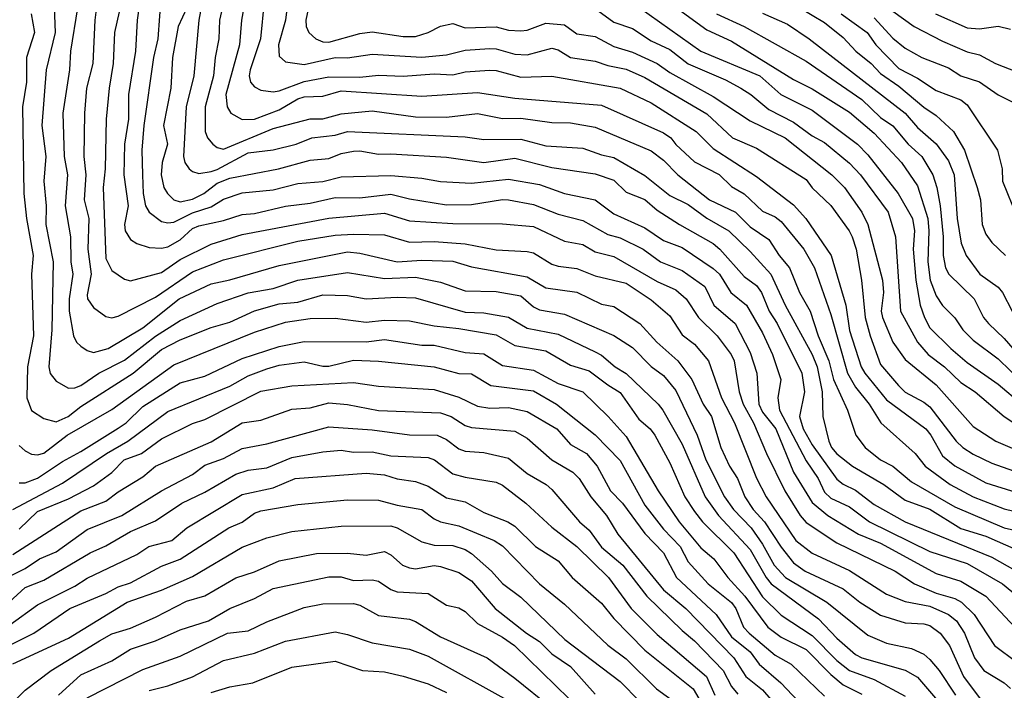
# Model space of a CAD drawing. Header units: metres. Extents: x -46681 to -43747, y -240911 to -237677.
# Tile 997 of 1056: x -44361 to -44282, y -238252 to -238198. Entities that reach past the tile are written whole.
import ezdxf

# ---------------------------------------------------------------- set-up
doc = ezdxf.new("R2010")
doc.units = ezdxf.units.M
doc.layers.add('CONTOUR_INDEX', color=1, linetype='Continuous')
doc.layers.add('CONTOUR_INTER', color=3, linetype='Continuous')

msp = doc.modelspace()

# ---------------------------------------------------------------- linework, layer by layer
at = {"layer": 'CONTOUR_INDEX'}
for points, elevation in [([(-44342.597, -238195.02), (-44343.139, -238198.02), (-44343.296, -238200.02), (-44344.401, -238204.02), (-44344.312, -238205.02), (-44344.009, -238205.52), (-44343.095, -238206.05), (-44342.095, -238206.022), (-44340.095, -238205.258), (-44338.595, -238204.363), (-44338.095, -238204.209), (-44336.595, -238204.152), (-44335.095, -238203.736), (-44328.595, -238204.147), (-44324.095, -238203.85), (-44321.095, -238204.312), (-44314.095, -238204.879), (-44309.095, -238207.115), (-44308.503, -238207.52), (-44308.095, -238208.049), (-44306.595, -238209.455), (-44304.595, -238210.469), (-44303.595, -238211.458), (-44302.595, -238212.052), (-44301.095, -238213.435), (-44300.095, -238213.899), (-44299.595, -238214.27), (-44297.768, -238216.52), (-44296.907, -238218.02), (-44295.595, -238221.776), (-44294.25, -238226.52), (-44293.595, -238227.655), (-44292.505, -238229.02), (-44291.549, -238230.52), (-44288.791, -238233.02), (-44287.984, -238234.02), (-44285.957, -238235.52), (-44284.095, -238236.498), (-44281.595, -238237.487), (-44278.595, -238238.214)], 70), ([(-44351.348, -238196.52), (-44351.569, -238198.02), (-44351.7, -238200.52), (-44352.262, -238204.02), (-44352.267, -238206.02), (-44352.586, -238208.02), (-44352.63, -238210.52), (-44352.299, -238213.02), (-44352.58, -238214.52), (-44352.526, -238215.02), (-44352.095, -238215.736), (-44351.595, -238216.061), (-44350.595, -238216.373), (-44349.595, -238216.416), (-44349.095, -238216.317), (-44348.095, -238215.747), (-44347.095, -238214.842), (-44346.595, -238214.627), (-44344.595, -238214.196), (-44343.095, -238213.721), (-44342.095, -238213.637), (-44339.595, -238213.036), (-44337.595, -238212.794), (-44335.595, -238212.35), (-44333.595, -238212.361), (-44331.095, -238212.062), (-44329.595, -238212.435), (-44326.595, -238212.927), (-44324.595, -238212.915), (-44322.095, -238212.498), (-44321.595, -238212.529), (-44319.595, -238212.913), (-44317.595, -238213.674), (-44315.595, -238214.206), (-44313.595, -238215.317), (-44312.595, -238215.606), (-44310.746, -238216.52), (-44309.334, -238217.52), (-44307.595, -238218.238), (-44305.758, -238219.52), (-44305.032, -238221.02), (-44303.325, -238222.52), (-44302.095, -238224.859), (-44301.572, -238226.52), (-44301.405, -238229.02), (-44301.095, -238229.658), (-44300.018, -238231.02), (-44298.616, -238234.52), (-44297.095, -238236.953), (-44295.841, -238238.02), (-44293.363, -238239.52), (-44291.595, -238240.25), (-44287.095, -238242.704), (-44285.095, -238243.313), (-44283.081, -238244.52), (-44280.747, -238247.02)], 75), ([(-44311.095, -238196.963), (-44306.08, -238200.52), (-44301.333, -238202.52), (-44299.631, -238204.02), (-44297.095, -238205.283), (-44293.444, -238208.02), (-44292.595, -238208.886), (-44290.161, -238212.02), (-44289.005, -238214.02), (-44288.833, -238215.02), (-44288.95, -238216.52), (-44288.74, -238219.02), (-44288.376, -238221.02), (-44288.048, -238222.02), (-44287.595, -238222.849), (-44285.912, -238224.52), (-44284.595, -238225.665), (-44282.095, -238227.407), (-44280.169, -238229.02)], 65), ([(-44360.122, -238197.52), (-44359.835, -238199.02), (-44360.483, -238201.02), (-44360.494, -238203.02), (-44360.81, -238205.02), (-44360.715, -238212.02), (-44360.505, -238214.02), (-44359.964, -238217.02), (-44360.087, -238218.52), (-44359.93, -238223.52), (-44360.422, -238226.02), (-44360.458, -238228.52), (-44360.095, -238229.525), (-44359.095, -238230.18), (-44358.095, -238230.446), (-44357.143, -238230.02), (-44356.095, -238229.204), (-44351.881, -238226.52), (-44349.595, -238224.61), (-44348.095, -238223.822), (-44345.595, -238222.84), (-44344.095, -238222.413), (-44342.095, -238221.481), (-44340.095, -238220.932), (-44338.595, -238220.79), (-44336.595, -238220.196), (-44334.595, -238220.247), (-44333.095, -238220.526), (-44330.595, -238220.373), (-44329.095, -238220.445), (-44325.095, -238221.591), (-44323.595, -238221.662), (-44321.595, -238222.008), (-44320.095, -238222.875), (-44317.595, -238223.385), (-44314.595, -238224.804), (-44314.095, -238225.08), (-44312.995, -238226.02), (-44312.095, -238226.537), (-44309.529, -238229.02), (-44309.151, -238229.52), (-44307.595, -238232.25), (-44305.733, -238236.52), (-44304.657, -238238.02), (-44302.095, -238240.764), (-44300.81, -238243.02), (-44300.401, -238243.52), (-44296.595, -238246.351), (-44295.095, -238247.908), (-44293.595, -238249.243), (-44293.093, -238249.52), (-44289.595, -238250.49), (-44288.595, -238251.061), (-44286.503, -238253.52)], 80), ([(-44294.753, -238197.52), (-44292.67, -238199.02), (-44291.967, -238200.02), (-44290.095, -238201.909), (-44288.595, -238202.693), (-44287.095, -238203.696), (-44285.095, -238204.464), (-44284.595, -238204.85), (-44282.138, -238208.52), (-44281.776, -238210.02), (-44281.735, -238211.02), (-44280.595, -238213.876)], 60), ([(-44361.595, -238241.16), (-44356.095, -238237.648), (-44354.095, -238236.862), (-44353.095, -238236.094), (-44351.095, -238234.88), (-44350.094, -238234.02), (-44345.595, -238232.078), (-44343.095, -238230.526), (-44341.595, -238230.315), (-44339.095, -238229.44), (-44337.595, -238229.315), (-44336.095, -238228.921), (-44334.595, -238229.065), (-44332.095, -238229.524), (-44327.095, -238229.736), (-44326.227, -238230.02), (-44325.095, -238230.738), (-44324.595, -238230.921), (-44321.095, -238231.199), (-44320.095, -238231.76), (-44318.095, -238233.511), (-44316.413, -238234.52), (-44315.896, -238235.02), (-44314.963, -238236.52), (-44313.697, -238238.02), (-44312.786, -238239.52), (-44309.095, -238244.019), (-44307.292, -238245.52), (-44303.432, -238249.52), (-44302.446, -238251.02), (-44301.095, -238252.088), (-44299.595, -238253.849)], 85), ([(-44361.595, -238249.999), (-44357.095, -238247.907), (-44352.361, -238245.02), (-44349.595, -238244.037), (-44347.095, -238242.939), (-44343.095, -238240.568), (-44341.095, -238239.818), (-44339.095, -238239.3), (-44335.095, -238238.879), (-44331.095, -238238.852), (-44330.575, -238239.02), (-44328.595, -238240.145), (-44327.595, -238240.4), (-44326.095, -238240.425), (-44325.095, -238240.761), (-44324.595, -238241.075), (-44322.967, -238242.52), (-44322.095, -238243.504), (-44320.595, -238244.598), (-44317.044, -238248.02), (-44312.595, -238251.41), (-44311.015, -238253.02)], 90), ([(-44345.595, -238252.302), (-44344.095, -238251.849), (-44342.242, -238251.52), (-44339.095, -238250.253), (-44335.595, -238249.774), (-44333.369, -238250.52), (-44331.595, -238250.642), (-44330.095, -238250.975), (-44328.095, -238251.61), (-44326.595, -238252.311)], 95)]:
    msp.add_lwpolyline(points, dxfattribs=dict(at, elevation=elevation))
at = {"layer": 'CONTOUR_INTER'}
for points, elevation in [([(-44339.067, -238193.52), (-44339.595, -238198.02), (-44340.162, -238200.02), (-44340.095, -238200.923), (-44339.595, -238201.376), (-44338.095, -238201.61), (-44335.595, -238201.029), (-44334.595, -238201.056), (-44332.595, -238200.752), (-44328.595, -238201.016), (-44326.595, -238200.81), (-44325.095, -238200.444), (-44323.095, -238200.304), (-44322.595, -238200.336), (-44321.095, -238200.771), (-44320.095, -238200.805), (-44318.095, -238200.29), (-44317.595, -238200.409), (-44316.595, -238201.023), (-44314.595, -238201.33), (-44313.595, -238201.671), (-44312.095, -238201.971), (-44310.595, -238202.639), (-44305.595, -238205.593), (-44303.539, -238207.52), (-44301.595, -238208.356), (-44297.595, -238210.885), (-44297.095, -238211.563), (-44295.595, -238212.992), (-44294.1, -238215.02), (-44293.867, -238215.52), (-44293.536, -238216.52), (-44293.121, -238219.02), (-44292.826, -238222.02), (-44292.424, -238223.52), (-44291.595, -238225.818), (-44290.137, -238227.52), (-44289.595, -238228.061), (-44288.095, -238228.854), (-44287.595, -238229.252), (-44285.468, -238232.02), (-44284.947, -238232.52), (-44284.095, -238233.068), (-44282.595, -238233.8), (-44279.095, -238235.015)], 68), ([(-44349.482, -238194.02), (-44349.901, -238199.52), (-44350.252, -238201.02), (-44351.017, -238206.52), (-44351.176, -238208.52), (-44351.145, -238210.52), (-44351.079, -238212.02), (-44350.894, -238213.02), (-44350.593, -238213.52), (-44349.595, -238214.285), (-44349.095, -238214.394), (-44348.595, -238214.319), (-44347.095, -238213.565), (-44345.595, -238213.085), (-44344.595, -238212.462), (-44343.095, -238211.951), (-44340.595, -238211.729), (-44338.595, -238211.205), (-44336.595, -238211.046), (-44335.095, -238210.675), (-44331.095, -238210.571), (-44328.595, -238210.777), (-44327.095, -238211.04), (-44324.595, -238211.178), (-44321.595, -238210.853), (-44319.095, -238211.297), (-44317.095, -238212.007), (-44314.595, -238212.53), (-44313.095, -238213.661), (-44310.595, -238214.788), (-44309.095, -238215.812), (-44307.595, -238216.38), (-44305.095, -238218.072), (-44304.581, -238218.52), (-44303.666, -238220.02), (-44302.387, -238221.02), (-44301.095, -238223.259), (-44300.309, -238225.02), (-44299.627, -238227.02), (-44299.862, -238228.52), (-44299.74, -238229.52), (-44297.595, -238233.599), (-44296.609, -238235.02), (-44296.095, -238236.141), (-44295.595, -238236.612), (-44294.095, -238237.326), (-44292.48, -238238.52), (-44287.595, -238240.926), (-44284.595, -238241.892), (-44281.751, -238243.52), (-44279.317, -238245.52)], 74), ([(-44345.948, -238194.52), (-44346.582, -238198.02), (-44346.99, -238202.52), (-44347.62, -238205.02), (-44347.837, -238209.02), (-44347.721, -238209.52), (-44347.358, -238210.02), (-44347.095, -238210.243), (-44346.595, -238210.387), (-44345.595, -238210.238), (-44345.095, -238210.088), (-44342.595, -238208.732), (-44340.595, -238208.501), (-44338.737, -238208.02), (-44337.482, -238207.52), (-44335.595, -238207.303), (-44334.595, -238207.021), (-44325.095, -238207.438), (-44323.595, -238207.659), (-44320.595, -238207.616), (-44318.595, -238208.178), (-44315.595, -238208.354), (-44314.095, -238208.901), (-44313.095, -238209.118), (-44310.595, -238210.567), (-44308.595, -238212.17), (-44307.095, -238212.913), (-44305.595, -238213.993), (-44303.836, -238215.02), (-44302.095, -238216.688), (-44300.447, -238218.52), (-44299.28, -238221.02), (-44297.095, -238225.026), (-44296.707, -238226.02), (-44296.3, -238228.02), (-44296.237, -238230.02), (-44295.76, -238232.02), (-44295.539, -238232.52), (-44295.095, -238233.033), (-44293.843, -238234.02), (-44291.329, -238235.52), (-44289.595, -238236.781), (-44287.595, -238237.516), (-44285.095, -238239.058), (-44283.095, -238239.685), (-44280.595, -238240.792)], 72), ([(-44337.34, -238195.02), (-44337.947, -238198.02), (-44337.923, -238198.52), (-44337.7, -238199.02), (-44337.142, -238199.52), (-44336.595, -238199.769), (-44336.095, -238199.79), (-44333.595, -238199.103), (-44332.595, -238198.961), (-44330.095, -238199.337), (-44329.095, -238199.331), (-44328.095, -238199.023), (-44327.095, -238198.499), (-44326.095, -238198.276), (-44325.095, -238198.644), (-44322.595, -238198.563), (-44321.595, -238198.814), (-44320.595, -238198.877), (-44320.095, -238198.823), (-44318.595, -238198.263), (-44317.095, -238198.399), (-44316.095, -238199.113), (-44314.595, -238199.327), (-44313.095, -238200.136), (-44311.595, -238200.598), (-44309.595, -238201.519), (-44308.595, -238202.256), (-44305.095, -238204.191), (-44302.095, -238206.153), (-44299.275, -238207.52), (-44295.515, -238210.52), (-44294.496, -238211.52), (-44293.097, -238213.52), (-44292.609, -238214.52), (-44291.435, -238219.02), (-44291.348, -238220.02), (-44291.518, -238221.52), (-44291.416, -238222.02), (-44290.586, -238224.02), (-44289.595, -238225.406), (-44287.095, -238227.465), (-44284.095, -238230.816), (-44282.271, -238232.02), (-44279.595, -238233.177)], 67), ([(-44358.313, -238195.52), (-44358.178, -238199.02), (-44358.917, -238202.02), (-44359.248, -238206.52), (-44358.945, -238209.02), (-44359.1, -238211.02), (-44358.918, -238213.02), (-44358.928, -238214.52), (-44358.341, -238217.52), (-44358.458, -238223.02), (-44358.69, -238226.02), (-44358.595, -238226.544), (-44358.095, -238227.164), (-44357.095, -238227.722), (-44356.595, -238227.711), (-44356.095, -238227.505), (-44354.644, -238226.52), (-44352.595, -238225.479), (-44350.095, -238223.534), (-44348.095, -238222.272), (-44345.095, -238220.892), (-44342.595, -238220.022), (-44340.595, -238219.698), (-44338.595, -238219.02), (-44334.595, -238218.388), (-44331.595, -238218.866), (-44329.095, -238218.757), (-44327.095, -238219.174), (-44325.095, -238219.867), (-44322.595, -238219.935), (-44320.595, -238220.268), (-44319.595, -238221.154), (-44319.095, -238221.401), (-44317.095, -238221.77), (-44313.095, -238223.492), (-44311.595, -238224.453), (-44310.095, -238225.985), (-44309.095, -238226.719), (-44308.095, -238227.908), (-44306.366, -238231.52), (-44305.675, -238233.52), (-44304.162, -238236.52), (-44303.435, -238237.52), (-44302.034, -238239.02), (-44301.095, -238240.318), (-44300.153, -238242.02), (-44299.257, -238243.02), (-44295.92, -238245.02), (-44292.595, -238247.666), (-44291.095, -238248.328), (-44289.095, -238248.749), (-44288.095, -238249.219), (-44287.595, -238249.63), (-44286.848, -238250.52), (-44285.53, -238252.52)], 79), ([(-44344.468, -238196.02), (-44344.91, -238198.02), (-44344.973, -238199.52), (-44345.279, -238201.02), (-44345.401, -238202.52), (-44346.066, -238205.02), (-44346.066, -238207.02), (-44345.879, -238207.52), (-44345.445, -238208.02), (-44345.095, -238208.304), (-44344.595, -238208.423), (-44340.595, -238206.756), (-44337.595, -238205.994), (-44336.595, -238205.983), (-44335.095, -238205.587), (-44332.595, -238205.329), (-44329.095, -238205.836), (-44326.595, -238205.854), (-44324.095, -238205.544), (-44322.095, -238205.946), (-44320.595, -238205.941), (-44318.095, -238206.277), (-44316.595, -238206.301), (-44314.595, -238206.654), (-44310.095, -238208.58), (-44309.095, -238209.318), (-44307.94, -238210.52), (-44305.384, -238212.52), (-44303.28, -238213.52), (-44302.095, -238214.696), (-44300.595, -238215.721), (-44299.771, -238217.02), (-44298.938, -238218.02), (-44298.11, -238220.02), (-44297.27, -238221.52), (-44296.624, -238223.52), (-44295.757, -238225.52), (-44295.367, -238227.02), (-44294.252, -238229.52), (-44293.58, -238231.52), (-44292.831, -238232.52), (-44291.595, -238233.508), (-44290.595, -238234.025), (-44289.095, -238235.3), (-44285.595, -238237.322), (-44281.595, -238239), (-44279.095, -238239.577)], 71), ([(-44354.791, -238196.52), (-44354.985, -238198.02), (-44355.133, -238201.52), (-44355.639, -238203.52), (-44355.818, -238205.52), (-44355.867, -238209.02), (-44355.703, -238210.52), (-44355.832, -238212.52), (-44355.454, -238214.02), (-44355.556, -238216.52), (-44355.287, -238218.52), (-44355.595, -238220.196), (-44355.565, -238220.52), (-44355.095, -238221.224), (-44354.095, -238221.935), (-44353.595, -238222.052), (-44353.095, -238221.93), (-44350.095, -238220.377), (-44347.095, -238218.35), (-44344.595, -238217.379), (-44338.595, -238215.86), (-44335.595, -238215.381), (-44334.095, -238215.285), (-44331.595, -238215.355), (-44329.595, -238215.944), (-44327.595, -238215.901), (-44325.095, -238216.067), (-44322.595, -238216.56), (-44320.095, -238216.695), (-44319.595, -238216.818), (-44318.095, -238217.723), (-44317.595, -238217.887), (-44316.095, -238218.063), (-44314.595, -238218.657), (-44312.095, -238219.259), (-44310.095, -238220.59), (-44308.595, -238221.894), (-44307.595, -238223.439), (-44306.595, -238224.168), (-44305.46, -238225.52), (-44304.413, -238228.52), (-44303.367, -238230.52), (-44301.595, -238234.988), (-44300.798, -238236.52), (-44298.429, -238240.02), (-44297.095, -238241.05), (-44294.095, -238242.464), (-44291.095, -238244.368), (-44289.595, -238244.946), (-44287.595, -238245.323), (-44286.095, -238245.995), (-44285.441, -238246.52), (-44284.796, -238247.52), (-44283.992, -238249.52), (-44283.259, -238250.52), (-44281.595, -238251.518), (-44281.095, -238251.977)], 77), ([(-44352.835, -238196.52), (-44353.403, -238199.02), (-44353.49, -238201.52), (-44353.832, -238203.52), (-44354.052, -238206.02), (-44354.146, -238210.02), (-44354.296, -238211.52), (-44354.095, -238217.25), (-44353.595, -238218.238), (-44352.595, -238218.923), (-44352.095, -238219.059), (-44349.595, -238218.392), (-44348.095, -238217.351), (-44345.595, -238216.105), (-44343.095, -238215.312), (-44336.095, -238214.019), (-44331.595, -238213.615), (-44329.595, -238214.22), (-44326.095, -238214.438), (-44322.095, -238214.471), (-44319.595, -238214.682), (-44317.095, -238215.869), (-44315.595, -238216.127), (-44314.595, -238216.722), (-44313.095, -238217.091), (-44309.595, -238219.113), (-44308.095, -238219.788), (-44307.268, -238220.52), (-44306.27, -238222.02), (-44304.756, -238223.52), (-44303.639, -238225.02), (-44303.39, -238225.52), (-44302.981, -238228.02), (-44302.668, -238229.02), (-44301.838, -238230.52), (-44300.789, -238233.02), (-44299.296, -238236.02), (-44298.067, -238238.02), (-44297.595, -238238.584), (-44295.095, -238240.225), (-44290.399, -238242.52), (-44288.842, -238243.52), (-44287.095, -238244.295), (-44285.595, -238244.713), (-44285.041, -238245.02), (-44284.022, -238246.02), (-44282.399, -238248.52), (-44280.595, -238249.854)], 76), ([(-44341.328, -238196.52), (-44341.618, -238199.52), (-44342.457, -238202.02), (-44342.522, -238202.52), (-44342.412, -238203.02), (-44342.095, -238203.408), (-44341.595, -238203.659), (-44340.595, -238203.805), (-44340.095, -238203.723), (-44338.095, -238202.969), (-44336.095, -238202.597), (-44333.595, -238202.631), (-44332.095, -238202.47), (-44330.095, -238202.547), (-44327.595, -238202.359), (-44326.095, -238202.433), (-44325.095, -238202.2), (-44323.095, -238202.046), (-44322.595, -238202.073), (-44320.595, -238202.625), (-44318.095, -238202.545), (-44312.595, -238203.508), (-44310.095, -238204.682), (-44306.447, -238207.02), (-44305.095, -238208.381), (-44301.595, -238210.645), (-44298.595, -238212.939), (-44297.61, -238214.02), (-44295.572, -238217.02), (-44294.369, -238221.02), (-44294.095, -238223.065), (-44293.138, -238226.02), (-44292.853, -238226.52), (-44291.095, -238228.673), (-44287.916, -238231.02), (-44287.516, -238231.52), (-44286.595, -238233.196), (-44285.595, -238234.001), (-44283.095, -238235.38), (-44280.595, -238236.166)], 69), ([(-44308.758, -238196.52), (-44305.595, -238198.797), (-44303.595, -238199.715), (-44298.595, -238202.817), (-44297.095, -238203.56), (-44294.095, -238205.444), (-44292.095, -238207.134), (-44289.902, -238209.52), (-44288.595, -238211.391), (-44287.768, -238214.02), (-44287.679, -238215.02), (-44287.756, -238217.52), (-44287.583, -238219.02), (-44287.095, -238220.279), (-44286.595, -238221.053), (-44285.595, -238222.044), (-44284.933, -238223.02), (-44284.095, -238223.845), (-44282.095, -238225.374), (-44280.095, -238227.315)], 64), ([(-44356.377, -238197.02), (-44356.949, -238200.52), (-44357.034, -238202.02), (-44357.548, -238205.52), (-44357.442, -238209.02), (-44357.173, -238210.52), (-44357.362, -238213.02), (-44356.945, -238215.52), (-44356.927, -238217.52), (-44356.757, -238218.52), (-44357.052, -238220.52), (-44357.044, -238221.52), (-44356.712, -238223.52), (-44356.467, -238224.02), (-44356.095, -238224.346), (-44355.595, -238224.698), (-44355.095, -238224.852), (-44353.915, -238224.52), (-44351.095, -238222.853), (-44348.161, -238220.52), (-44345.595, -238219.315), (-44344.095, -238218.994), (-44340.095, -238217.829), (-44334.595, -238216.735), (-44333.595, -238216.832), (-44330.595, -238217.534), (-44328.595, -238217.397), (-44326.095, -238217.478), (-44324.595, -238217.934), (-44320.095, -238218.74), (-44318.595, -238219.619), (-44316.095, -238219.989), (-44314.095, -238220.959), (-44313.095, -238221.128), (-44310.997, -238222.52), (-44309.645, -238224.02), (-44307.932, -238225.52), (-44306.804, -238227.02), (-44305.893, -238229.02), (-44305.23, -238230.02), (-44304.472, -238232.52), (-44303.769, -238234.02), (-44303.133, -238235.02), (-44302.524, -238236.52), (-44301.856, -238237.52), (-44300.932, -238238.52), (-44299.595, -238240.584), (-44298.595, -238241.836), (-44297.667, -238242.52), (-44294.595, -238243.935), (-44293.255, -238245.02), (-44291.595, -238246.075), (-44289.595, -238246.688), (-44288.095, -238246.754), (-44287.595, -238246.885), (-44286.766, -238247.52), (-44286.025, -238248.52), (-44284.879, -238251.02), (-44283.384, -238253.02)], 78), ([(-44347.568, -238197.02), (-44348.259, -238198.52), (-44348.701, -238201.02), (-44348.851, -238203.52), (-44349.441, -238206.52), (-44349.121, -238208.02), (-44349.539, -238209.52), (-44349.623, -238210.52), (-44349.416, -238211.52), (-44349.116, -238212.02), (-44348.595, -238212.526), (-44348.095, -238212.696), (-44347.095, -238212.473), (-44346.194, -238212.02), (-44345.095, -238211.189), (-44344.095, -238210.789), (-44340.172, -238210.02), (-44337.595, -238209.315), (-44336.095, -238209.187), (-44335.095, -238208.789), (-44334.095, -238208.583), (-44333.595, -238208.564), (-44332.095, -238208.843), (-44331.095, -238208.802), (-44326.595, -238209.087), (-44323.595, -238209.522), (-44321.095, -238209.16), (-44318.095, -238209.92), (-44314.595, -238210.413), (-44313.095, -238210.934), (-44312.095, -238211.913), (-44310.595, -238212.51), (-44309.595, -238213.348), (-44307.803, -238214.52), (-44305.095, -238216.062), (-44304.547, -238216.52), (-44302.595, -238218.711), (-44301.595, -238219.448), (-44301.2, -238220.02), (-44300.568, -238221.52), (-44299.932, -238222.52), (-44297.938, -238226.52), (-44297.728, -238228.02), (-44298.122, -238230.02), (-44297.822, -238231.02), (-44297.095, -238232.302), (-44295.095, -238235.074), (-44294.595, -238235.474), (-44293.595, -238235.982), (-44292.095, -238237.119), (-44289.595, -238238.519), (-44282.595, -238241.375), (-44279.701, -238243.02)], 73), ([(-44314.699, -238197.02), (-44313.095, -238198.19), (-44311.595, -238198.687), (-44310.095, -238199.675), (-44308.595, -238200.386), (-44307.095, -238201.543), (-44304.095, -238202.839), (-44302.848, -238203.52), (-44302.06, -238204.02), (-44300.595, -238205.243), (-44298.595, -238206.263), (-44297.095, -238207.345), (-44296.095, -238207.899), (-44294.095, -238209.561), (-44293.208, -238210.52), (-44290.968, -238213.52), (-44290.384, -238215.52), (-44289.977, -238221.52), (-44288.602, -238224.02), (-44287.739, -238225.02), (-44286.419, -238226.02), (-44285.095, -238227.279), (-44283.956, -238228.02), (-44281.606, -238230.02), (-44279.595, -238231.342)], 66), ([(-44304.816, -238197.52), (-44302.595, -238198.532), (-44297.595, -238201.321), (-44293.095, -238204.435), (-44291.595, -238205.88), (-44290.595, -238206.558), (-44289.345, -238208.02), (-44288.241, -238209.02), (-44287.371, -238210.52), (-44287.042, -238211.52), (-44286.769, -238213.02), (-44286.516, -238215.52), (-44286.538, -238217.02), (-44286.33, -238218.02), (-44286.074, -238218.52), (-44284.016, -238220.52), (-44283.275, -238222.02), (-44282.884, -238222.52), (-44281.595, -238223.727), (-44280.054, -238225.52)], 63), ([(-44301.095, -238197.447), (-44299.095, -238198.336), (-44297.353, -238199.52), (-44289.595, -238205.52), (-44288.595, -238206.696), (-44287.095, -238208.005), (-44286.095, -238209.37), (-44285.632, -238210.52), (-44285.393, -238214.02), (-44285.078, -238216.02), (-44284.683, -238217.02), (-44283.581, -238218.52), (-44282.095, -238219.574), (-44281.742, -238220.02), (-44280.965, -238221.52)], 62), ([(-44298.095, -238197.01), (-44296.095, -238198.205), (-44294.595, -238199.421), (-44293.576, -238200.52), (-44292.338, -238201.52), (-44291.595, -238202.318), (-44290.095, -238203.337), (-44288.095, -238205.035), (-44287.095, -238205.715), (-44285.695, -238207.02), (-44284.807, -238208.52), (-44283.78, -238211.52), (-44283.514, -238212.52), (-44283.39, -238214.52), (-44283.095, -238215.3), (-44282.595, -238215.973), (-44281.495, -238217.02)], 61), ([(-44290.595, -238197.291), (-44288.856, -238198.52), (-44286.595, -238199.705), (-44284.595, -238200.587), (-44283.595, -238200.824), (-44282.306, -238201.52), (-44280.595, -238202.196)], 58), ([(-44287.139, -238197.52), (-44284.595, -238198.642), (-44283.595, -238198.718), (-44282.095, -238198.497), (-44281.095, -238198.737)], 57), ([(-44292.095, -238197.83), (-44290.595, -238199.48), (-44289.595, -238200.286), (-44288.244, -238201.02), (-44286.095, -238201.87), (-44285.095, -238202.522), (-44283.595, -238203.001), (-44282.095, -238204.059), (-44280.167, -238205.02)], 59), ([(-44361.095, -238232.358), (-44360.595, -238232.803), (-44360.095, -238233.061), (-44359.595, -238233.12), (-44359.095, -238232.968), (-44357.2, -238231.52), (-44353.595, -238229.463), (-44348.595, -238225.838), (-44342.095, -238223.206), (-44339.595, -238222.414), (-44337.595, -238222.096), (-44335.595, -238222.08), (-44333.095, -238222.407), (-44331.595, -238222.25), (-44329.595, -238222.289), (-44327.595, -238222.709), (-44325.595, -238222.908), (-44322.595, -238223.438), (-44321.095, -238224.299), (-44318.595, -238224.726), (-44316.595, -238225.887), (-44315.095, -238226.337), (-44313.595, -238227.475), (-44312.595, -238228.07), (-44311.095, -238230.239), (-44310.173, -238231.02), (-44309.797, -238231.52), (-44308.595, -238233.761), (-44307.375, -238236.52), (-44306.595, -238237.697), (-44305.953, -238238.52), (-44303.426, -238241.02), (-44301.095, -238244.592), (-44299.595, -238246.069), (-44297.095, -238247.707), (-44295.095, -238249.728), (-44294.095, -238250.542), (-44292.095, -238251.266), (-44289.595, -238252.594)], 81), ([(-44361.095, -238235.389), (-44360.595, -238235.376), (-44359.595, -238234.989), (-44357.595, -238233.656), (-44356.095, -238232.858), (-44353.095, -238230.974), (-44352.452, -238230.52), (-44351.095, -238229.218), (-44348.095, -238227.298), (-44346.095, -238226.773), (-44343.095, -238225.331), (-44340.095, -238224.369), (-44338.095, -238223.961), (-44333.095, -238224.001), (-44331.595, -238223.799), (-44328.595, -238224.259), (-44327.595, -238224.267), (-44325.095, -238224.858), (-44323.595, -238224.948), (-44322.095, -238225.904), (-44319.595, -238226.285), (-44317.595, -238227.353), (-44315.595, -238228.028), (-44313.546, -238230.02), (-44312.095, -238231.635), (-44309.528, -238236.02), (-44307.823, -238238.52), (-44306.095, -238240.616), (-44305.04, -238241.52), (-44303.903, -238243.02), (-44302.531, -238244.52), (-44300.667, -238247.02), (-44299.595, -238247.84), (-44297.595, -238248.836), (-44295.595, -238250.865), (-44294.595, -238251.68), (-44293.095, -238252.454)], 82), ([(-44361.595, -238237.519), (-44357.595, -238235.391), (-44354.039, -238233.02), (-44352.311, -238232.02), (-44349.095, -238229.62), (-44344.095, -238227.572), (-44342.595, -238226.737), (-44341.095, -238226.159), (-44340.095, -238225.889), (-44338.095, -238225.599), (-44336.595, -238225.952), (-44336.095, -238225.945), (-44334.095, -238225.461), (-44332.095, -238225.562), (-44327.595, -238226.012), (-44325.595, -238226.54), (-44324.595, -238226.588), (-44323.037, -238227.52), (-44319.595, -238227.949), (-44317.716, -238229.02), (-44314.595, -238231.504), (-44312.595, -238233.56), (-44310.595, -238237.179), (-44309.095, -238239.106), (-44307.741, -238240.52), (-44307.095, -238241.763), (-44305.487, -238243.52), (-44303.595, -238245.028), (-44303.262, -238245.52), (-44302.648, -238247.02), (-44302.17, -238247.52), (-44300.095, -238249.288), (-44298.785, -238250.02), (-44296.095, -238252.6)], 83), ([(-44361.095, -238239.122), (-44359.595, -238237.704), (-44357.095, -238236.675), (-44355.095, -238235.619), (-44353.595, -238234.533), (-44352.625, -238233.52), (-44351.216, -238233.02), (-44349.595, -238231.824), (-44347.095, -238230.581), (-44346.095, -238230.275), (-44341.595, -238227.986), (-44339.095, -238227.543), (-44334.095, -238227.288), (-44332.095, -238227.564), (-44327.595, -238227.846), (-44325.595, -238228.454), (-44324.095, -238229.183), (-44323.095, -238229.341), (-44321.595, -238229.296), (-44320.095, -238229.607), (-44317.71, -238231.02), (-44316.595, -238232.276), (-44315.301, -238233.02), (-44314.434, -238234.02), (-44313.363, -238236.02), (-44312.406, -238237.02), (-44310.595, -238239.475), (-44309.087, -238241.02), (-44308.048, -238243.02), (-44304.835, -238246.02), (-44303.595, -238247.817), (-44302.104, -238249.02), (-44301.376, -238250.02), (-44299.619, -238251.52), (-44297.738, -238253.52)], 84), ([(-44363.095, -238243.539), (-44360.595, -238242.284), (-44359.447, -238241.52), (-44358.095, -238240.942), (-44355.595, -238239.15), (-44352.804, -238238.02), (-44349.595, -238236.013), (-44347.095, -238234.706), (-44346.095, -238233.953), (-44344.595, -238233.413), (-44343.095, -238232.592), (-44341.095, -238232.237), (-44336.095, -238230.844), (-44332.595, -238231.105), (-44329.595, -238231.508), (-44327.36, -238231.52), (-44326.595, -238231.887), (-44325.595, -238232.637), (-44325.095, -238232.83), (-44323.595, -238232.919), (-44321.595, -238233.384), (-44320.095, -238234.63), (-44318.574, -238235.52), (-44318.095, -238235.905), (-44315.874, -238238.52), (-44315.095, -238239.199), (-44314.095, -238240.563), (-44312.375, -238242.02), (-44310.426, -238244.52), (-44307.595, -238247.303), (-44306.595, -238248.132), (-44304.289, -238250.52), (-44303.595, -238251.811), (-44303.095, -238252.448)], 86), ([(-44361.878, -238245.02), (-44360.595, -238243.836), (-44359.095, -238243.235), (-44355.365, -238241.02), (-44354.095, -238240.451), (-44352.095, -238239.309), (-44350.095, -238238.44), (-44347.959, -238237.02), (-44346.095, -238236.136), (-44343.595, -238234.681), (-44342.595, -238234.342), (-44341.095, -238234.168), (-44339.095, -238233.343), (-44336.595, -238232.872), (-44335.095, -238232.741), (-44334.095, -238232.892), (-44332.595, -238232.886), (-44331.095, -238233.198), (-44328.095, -238233.338), (-44327.561, -238233.52), (-44326.095, -238234.642), (-44325.095, -238234.926), (-44322.595, -238235.311), (-44322.095, -238235.561), (-44320.209, -238237.02), (-44318.095, -238238.946), (-44316.083, -238240.52), (-44313.543, -238243.02), (-44311.716, -238245.52), (-44309.595, -238247.619), (-44305.637, -238251.02), (-44304.939, -238252.52)], 87), ([(-44364.095, -238248.47), (-44359.595, -238245.241), (-44356.595, -238243.717), (-44355.595, -238243.084), (-44351.595, -238241.158), (-44350.615, -238240.52), (-44348.772, -238240.02), (-44347.55, -238239.02), (-44343.095, -238236.306), (-44340.595, -238235.791), (-44338.816, -238235.02), (-44333.095, -238234.605), (-44331.595, -238234.737), (-44330.595, -238235.059), (-44329.095, -238235.26), (-44328.095, -238235.639), (-44326.595, -238236.579), (-44325.095, -238236.903), (-44323.595, -238237.784), (-44321.659, -238238.52), (-44321.095, -238238.887), (-44319.413, -238240.52), (-44317.595, -238241.666), (-44316.468, -238243.02), (-44314.095, -238245.098), (-44313.095, -238246.319), (-44310.595, -238248.878), (-44306.694, -238252.02), (-44305.595, -238253.894)], 88), ([(-44361.9, -238248.52), (-44359.909, -238247.52), (-44357.002, -238245.52), (-44354.095, -238244.317), (-44353.095, -238243.764), (-44352.095, -238243.449), (-44349.595, -238242.094), (-44348.095, -238241.529), (-44344.173, -238239.02), (-44343.095, -238238.553), (-44342.095, -238237.836), (-44341.595, -238237.638), (-44338.595, -238237.134), (-44334.595, -238236.746), (-44332.095, -238236.771), (-44330.595, -238237.188), (-44328.595, -238237.521), (-44327.595, -238238.295), (-44327.099, -238238.52), (-44325.595, -238238.848), (-44322.767, -238240.02), (-44322.095, -238240.452), (-44319.095, -238243.535), (-44317.095, -238245.175), (-44313.595, -238248.49), (-44312.095, -238249.595), (-44309.665, -238252.02), (-44308.095, -238253.133)], 89), ([(-44362.095, -238253.606), (-44360.595, -238252.106), (-44358.514, -238250.52), (-44354.595, -238248.136), (-44353.595, -238247.573), (-44352.095, -238247.108), (-44350.095, -238246.223), (-44347.595, -238244.94), (-44346.095, -238244.512), (-44343.595, -238243.043), (-44342.095, -238242.554), (-44340.095, -238241.686), (-44337.095, -238241.091), (-44334.595, -238241.068), (-44333.095, -238241.226), (-44331.595, -238240.92), (-44331.095, -238241.178), (-44330.144, -238242.02), (-44329.595, -238242.238), (-44329.095, -238242.323), (-44327.595, -238242.065), (-44327.095, -238242.131), (-44325.595, -238242.611), (-44324.595, -238243.277), (-44322.665, -238245.52), (-44320.137, -238247.52), (-44319.095, -238248.188), (-44318.095, -238249.175), (-44316.595, -238250.199), (-44314.595, -238252.445)], 91), ([(-44357.921, -238252.52), (-44356.095, -238250.873), (-44353.595, -238249.763), (-44352.095, -238248.817), (-44350.095, -238248.124), (-44348.095, -238247.237), (-44345.813, -238246.52), (-44344.095, -238245.52), (-44342.095, -238244.703), (-44340.595, -238243.914), (-44336.095, -238242.955), (-44335.095, -238242.979), (-44334.095, -238243.274), (-44332.595, -238243.2), (-44332.095, -238243.33), (-44331.095, -238243.995), (-44330.595, -238244.171), (-44328.095, -238244.316), (-44326.595, -238245.267), (-44325.595, -238245.482), (-44325.095, -238245.771), (-44324.095, -238246.738), (-44322.095, -238247.836), (-44321.11, -238248.52), (-44315.595, -238253.883)], 92), ([(-44355.595, -238252.744), (-44351.095, -238250.448), (-44348.095, -238249.381), (-44344.268, -238247.52), (-44342.595, -238247.327), (-44341.095, -238246.599), (-44338.095, -238245.452), (-44336.595, -238245.152), (-44334.095, -238245.115), (-44333.595, -238245.249), (-44332.095, -238246.079), (-44329.595, -238246.376), (-44329.095, -238246.568), (-44327.095, -238247.803), (-44323.319, -238249.52), (-44321.095, -238251.141), (-44318.158, -238253.52)], 93), ([(-44350.595, -238252.15), (-44349.095, -238251.779), (-44347.095, -238251.038), (-44344.595, -238249.714), (-44342.095, -238249.119), (-44339.595, -238248.166), (-44335.595, -238247.42), (-44334.595, -238247.629), (-44332.595, -238248.299), (-44329.595, -238248.814), (-44328.095, -238249.368), (-44321.503, -238253.02)], 94)]:
    msp.add_lwpolyline(points, dxfattribs=dict(at, elevation=elevation))

doc.saveas('drawing.dxf')
